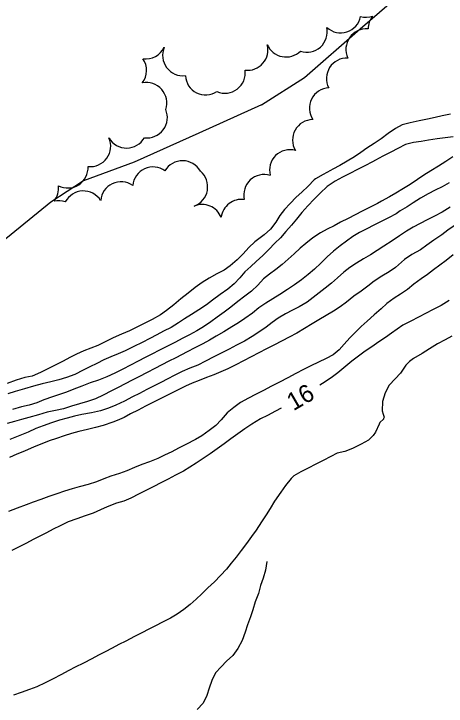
# Model space of a CAD drawing. Extents: x 219136 to 222520, y 5421589 to 5424530.
# Drawn here: x 219665.7 to 219739, y 5423296.1 to 5423413.3 of the extents above; entities that cross this region are included whole.
import ezdxf

# ---------------------------------------------------------------- set-up
doc = ezdxf.new("R2010")
doc.units = 0
for name, color, linetype in [('Level 1', 7, 'Continuous'), ('Level 2', 7, 'Continuous'), ('Level 22', 7, 'Continuous'), ('Level 4', 7, 'Continuous'), ('Level 44', 7, 'Continuous')]:
    doc.layers.add(name, color=color, linetype=linetype)

msp = doc.modelspace()

# ---------------------------------------------------------------- linework, layer by layer
at = {"layer": 'Level 1'}
for points in [[(219739.71, 5423396.3), (219738.28, 5423396.02), (219737.07, 5423395.7), (219735.78, 5423395.43), (219734.37, 5423395.18), (219732.85, 5423394.79), (219731.5, 5423394.47), (219730.36, 5423393.88), (219729.11, 5423392.99), (219727.96, 5423392.09), (219726.78, 5423391.33), (219725.53, 5423390.53), (219724.48, 5423389.79), (219723.41, 5423389.08), (219722.21, 5423388.31), (219720.95, 5423387.61), (219719.74, 5423386.96), (219719.37, 5423386.76)], [(219757.58, 5423389.57), (219756.29, 5423388.89), (219755.12, 5423387.94), (219753.99, 5423387.22), (219752.67, 5423386.49), (219751.49, 5423385.78), (219750.42, 5423384.98), (219749.39, 5423384.16), (219748.32, 5423383.33), (219747.19, 5423382.37), (219746.19, 5423381.55), (219745.13, 5423380.7), (219743.99, 5423379.86), (219742.76, 5423378.98), (219741.38, 5423378.06), (219740.32, 5423377.37), (219739.26, 5423376.63), (219738.22, 5423375.88), (219736.89, 5423374.94), (219735.66, 5423374.08), (219734.62, 5423373.33)], [(219719.37, 5423386.76), (219718.11, 5423386.08), (219716.81, 5423385.35), (219716.58, 5423385.15), (219715.55, 5423384.08), (219714.5, 5423383.09), (219713.56, 5423382.24), (219712.51, 5423381.14), (219711.59, 5423380.13), (219710.79, 5423379.12), (219710.11, 5423378.01), (219709.2, 5423376.8), (219708.15, 5423375.87), (219707.01, 5423375.01), (219706.56, 5423374.66), (219705.52, 5423373.71), (219704.57, 5423372.65), (219703.53, 5423371.6), (219702.38, 5423370.62), (219701.33, 5423369.87), (219700.08, 5423369.23), (219698.79, 5423368.53), (219697.59, 5423367.77), (219696.41, 5423366.92), (219695.22, 5423365.98), (219694, 5423364.99), (219692.81, 5423363.99), (219691.57, 5423363.02), (219690.53, 5423362.31), (219689.16, 5423361.54), (219687.81, 5423360.84), (219686.55, 5423360.2), (219685.3, 5423359.61), (219683.93, 5423359.06), (219682.53, 5423358.42), (219681.06, 5423357.67), (219679.92, 5423357.14), (219678.74, 5423356.65), (219677.54, 5423356.19), (219676.34, 5423355.66), (219675.18, 5423355.06), (219674.05, 5423354.48), (219672.93, 5423353.91), (219671.59, 5423353.21), (219670.24, 5423352.52), (219668.83, 5423351.94), (219667.59, 5423351.67), (219666.13, 5423351.24), (219664.59, 5423350.69)], [(219734.62, 5423373.33), (219733.17, 5423372.55), (219731.88, 5423371.68), (219730.38, 5423370.34), (219729.29, 5423369.57), (219728.06, 5423368.87), (219726.75, 5423367.99), (219725.68, 5423367.14), (219724.55, 5423366.32), (219723.32, 5423365.45), (219722.06, 5423364.47), (219721, 5423363.68), (219719.85, 5423362.94), (219718.6, 5423362.18), (219717.36, 5423361.45), (219716.23, 5423360.78), (219714.93, 5423359.99), (219713.63, 5423359.2), (219712.34, 5423358.51), (219711.18, 5423357.91), (219709.76, 5423357.18), (219708.53, 5423356.55), (219707.23, 5423355.88), (219705.93, 5423355.21), (219704.61, 5423354.52), (219703.3, 5423353.85), (219701.94, 5423353.18), (219700.78, 5423352.65), (219699.57, 5423352.14), (219698.34, 5423351.69), (219697.12, 5423351.21), (219695.95, 5423350.76), (219694.82, 5423350.21), (219693.43, 5423349.55), (219692.09, 5423348.89), (219690.82, 5423348.27), (219689.26, 5423347.46), (219688, 5423346.82), (219686.75, 5423346.17), (219685.5, 5423345.52), (219684.38, 5423344.95), (219683.22, 5423344.41), (219682.48, 5423344.12), (219680.82, 5423343.56), (219679.52, 5423343.23), (219678.21, 5423342.88), (219676.73, 5423342.54), (219675.5, 5423342.2), (219674.23, 5423341.82), (219672.92, 5423341.39), (219671.68, 5423340.96), (219670.44, 5423340.47), (219669.16, 5423339.93), (219667.5, 5423339.25), (219666.23, 5423338.69), (219664.96, 5423338.13)]]:
    msp.add_lwpolyline(points, dxfattribs=at)
at = {"layer": 'Level 2'}
for points in [[(219740.12, 5423392.44), (219738.8, 5423392.28), (219737.44, 5423392.11), (219735.96, 5423391.87), (219734.72, 5423391.67), (219733.4, 5423391.47), (219732.08, 5423391.12), (219730.77, 5423390.47), (219729.57, 5423389.84), (219728.24, 5423389.15), (219726.96, 5423388.47), (219726.49, 5423388.23)], [(219726.49, 5423388.23), (219725.19, 5423387.54), (219723.94, 5423386.9), (219722.63, 5423386.22), (219721.4, 5423385.59), (219720.14, 5423384.94), (219718.81, 5423384.06), (219717.6, 5423382.92), (219716.58, 5423381.9), (219715.51, 5423380.78), (219714.5, 5423379.61), (219713.6, 5423378.51), (219712.75, 5423377.47), (219711.81, 5423376.39), (219710.87, 5423375.36), (219709.95, 5423374.43), (219708.93, 5423373.35), (219707.9, 5423372.35), (219706.78, 5423371.33), (219705.84, 5423370.47), (219704.87, 5423369.58), (219703.98, 5423368.57), (219703.04, 5423367.54), (219701.97, 5423366.68), (219700.68, 5423365.76), (219699.34, 5423364.77), (219698.34, 5423364.02), (219697.05, 5423363.13), (219695.81, 5423362.36), (219694.65, 5423361.62), (219693.59, 5423360.95), (219692.37, 5423360.18), (219691.09, 5423359.52), (219689.95, 5423358.94), (219688.76, 5423358.32), (219687.44, 5423357.65), (219686.06, 5423356.93), (219684.55, 5423356.22), (219683.36, 5423355.71), (219682.14, 5423355.2), (219680.97, 5423354.67), (219679.76, 5423354.08), (219678.59, 5423353.49), (219677.46, 5423352.93), (219676.03, 5423352.22), (219674.65, 5423351.69), (219673.32, 5423351.29), (219671.98, 5423350.96), (219670.53, 5423350.6), (219669.02, 5423350.21), (219667.49, 5423349.8), (219665.91, 5423349.33), (219664.68, 5423348.92)], [(219740.09, 5423389.07), (219738.93, 5423388.29), (219737.67, 5423387.49), (219736.38, 5423386.71), (219735.19, 5423385.93), (219734.09, 5423385.21), (219732.85, 5423384.4), (219731.73, 5423383.67), (219730.43, 5423382.93), (219729.33, 5423382.26), (219728, 5423381.55), (219727.3, 5423381.18)], [(219739.49, 5423384.64), (219738.27, 5423384), (219737.12, 5423383.4), (219735.92, 5423382.77), (219734.6, 5423382.08), (219733.38, 5423381.28), (219732.34, 5423380.57), (219731.15, 5423379.91), (219730.51, 5423379.42)], [(219727.3, 5423381.18), (219725.96, 5423380.5), (219724.74, 5423379.88), (219723.52, 5423379.25), (219722.34, 5423378.64), (219721.07, 5423377.97), (219719.96, 5423377.4), (219718.81, 5423376.81), (219717.65, 5423376.21), (219716.35, 5423375.35), (219715.19, 5423374.41), (219714.23, 5423373.57), (219713.23, 5423372.66), (219712.18, 5423371.73), (219711.16, 5423370.85), (219710.12, 5423370.01), (219709.03, 5423369.21), (219708.02, 5423368.41), (219707.03, 5423367.32), (219705.98, 5423366.33), (219704.87, 5423365.49), (219703.67, 5423364.57), (219702.49, 5423363.63), (219701.33, 5423362.75), (219700.17, 5423361.91), (219699.08, 5423361.13), (219697.84, 5423360.25), (219696.73, 5423359.59), (219695.46, 5423358.93), (219694.32, 5423358.34), (219692.97, 5423357.65), (219691.63, 5423356.96), (219690.41, 5423356.33), (219689.08, 5423355.65), (219687.97, 5423355.08), (219686.77, 5423354.46), (219685.45, 5423353.78), (219684.15, 5423353.11), (219682.82, 5423352.44), (219681.45, 5423351.81), (219680.05, 5423351.24), (219678.65, 5423350.77), (219677.24, 5423350.24), (219675.9, 5423349.7), (219674.64, 5423349.22), (219673.45, 5423348.8), (219672.26, 5423348.4), (219670.81, 5423347.89), (219669.6, 5423347.43), (219668.32, 5423347.04), (219666.98, 5423346.71), (219665.5, 5423346.3)], [(219739.61, 5423380.56), (219738.26, 5423379.71), (219736.97, 5423379.01), (219735.76, 5423378.39), (219734.55, 5423377.76), (219733.39, 5423377.17), (219732.22, 5423376.46), (219731.05, 5423375.66), (219729.8, 5423374.81), (219728.39, 5423373.91), (219727.29, 5423373.2), (219726.15, 5423372.48), (219724.95, 5423371.78), (219723.75, 5423371.05), (219722.63, 5423370.3), (219721.63, 5423369.54), (219720.52, 5423368.55), (219719.51, 5423367.66), (219718.47, 5423366.81), (219717.42, 5423366.01), (219716.41, 5423365.22), (219715.38, 5423364.48), (219714.05, 5423363.68), (219712.92, 5423363.08), (219711.76, 5423362.48), (219710.49, 5423361.72), (219709.46, 5423360.99), (219708.46, 5423360.23), (219707.37, 5423359.46), (219706.11, 5423358.65), (219704.78, 5423357.86), (219703.46, 5423357.16), (219702.21, 5423356.52), (219701.04, 5423355.92), (219699.58, 5423355.17), (219698.18, 5423354.45), (219696.86, 5423353.81), (219695.54, 5423353.28), (219694.25, 5423352.73), (219692.9, 5423352.04), (219691.78, 5423351.47), (219690.61, 5423350.86), (219689.49, 5423350.29), (219688.25, 5423349.65), (219686.99, 5423349), (219685.82, 5423348.4), (219684.45, 5423347.71), (219682.97, 5423347.01), (219681.77, 5423346.52), (219680.41, 5423346.08), (219678.86, 5423345.73), (219677.25, 5423345.42), (219676.01, 5423345.14), (219674.73, 5423344.81), (219673.44, 5423344.45), (219672.07, 5423344.03), (219670.66, 5423343.53), (219669.45, 5423343.04), (219668.12, 5423342.46), (219666.45, 5423341.78), (219665.04, 5423341.2)], [(219730.51, 5423379.42), (219729.17, 5423378.73), (219728.06, 5423378.16), (219726.73, 5423377.48), (219725.54, 5423376.86), (219724.3, 5423376.22), (219723.12, 5423375.57), (219722.09, 5423374.76), (219720.98, 5423373.97), (219719.87, 5423373.11), (219718.79, 5423372.1), (219717.71, 5423371.04), (219716.65, 5423370.06), (219715.56, 5423369.12), (219714.42, 5423368.22), (219713.26, 5423367.39), (219712.08, 5423366.58), (219710.78, 5423365.73), (219709.61, 5423365.03), (219708.42, 5423364.29), (219707.23, 5423363.47), (219706.12, 5423362.6), (219704.84, 5423361.66), (219703.77, 5423360.96), (219702.67, 5423360.26), (219701.27, 5423359.42), (219700.01, 5423358.68), (219698.88, 5423358.02), (219697.74, 5423357.42), (219696.38, 5423356.72), (219695.07, 5423356.05), (219693.15, 5423355.05), (219691.99, 5423354.46), (219690.8, 5423353.85), (219689.57, 5423353.21), (219688.27, 5423352.54), (219686.89, 5423351.83), (219685.74, 5423351.24), (219684.57, 5423350.64), (219683.38, 5423350.03), (219682.27, 5423349.45), (219680.84, 5423348.72), (219679.54, 5423348.1), (219678.18, 5423347.66), (219676.81, 5423347.26), (219675.49, 5423346.85), (219674.12, 5423346.41), (219672.74, 5423346.1), (219671.35, 5423345.81), (219669.87, 5423345.39), (219668.26, 5423344.92), (219667.02, 5423344.6), (219665.8, 5423344.27), (219664.59, 5423343.9)], [(219740.16, 5423372.44), (219738.94, 5423371.5), (219737.89, 5423370.72), (219736.83, 5423369.93), (219735.77, 5423369.14), (219734.7, 5423368.39), (219733.49, 5423367.49), (219732.41, 5423366.62), (219731.22, 5423365.8), (219730.13, 5423365.11), (219728.93, 5423364.22), (219727.92, 5423363.32), (219726.77, 5423362.3), (219725.6, 5423361.26), (219724.53, 5423360.32), (219723.64, 5423359.43), (219722.63, 5423358.4), (219721.7, 5423357.36), (219720.83, 5423356.39), (219719.81, 5423355.51), (219718.65, 5423354.91), (219717.34, 5423354.28), (219716.04, 5423353.67), (219714.81, 5423353.04), (219713.47, 5423352.35), (219712.14, 5423351.65), (219710.74, 5423350.93), (219709.37, 5423350.22), (219708, 5423349.52), (219706.66, 5423348.83), (219705.46, 5423348.21), (219704.13, 5423347.44), (219702.97, 5423346.6), (219701.87, 5423345.71), (219700.84, 5423344.55), (219699.91, 5423343.59), (219698.82, 5423342.71), (219697.55, 5423341.83), (219696.46, 5423341.18), (219694.85, 5423340.36), (219693.63, 5423339.73), (219692.45, 5423339.12), (219691.25, 5423338.52), (219690.13, 5423337.96), (219688.72, 5423337.41), (219687.4, 5423336.97), (219686.15, 5423336.46), (219684.88, 5423335.88), (219683.59, 5423335.44), (219682.12, 5423334.97), (219680.93, 5423334.54), (219679.69, 5423334.05), (219678.28, 5423333.56), (219676.78, 5423333.16), (219675.57, 5423332.84), (219674.3, 5423332.45), (219672.97, 5423332.01)], [(219739.48, 5423364.75), (219738.11, 5423363.91), (219736.67, 5423363.15), (219735.56, 5423362.57), (219734.28, 5423361.9)], [(219734.28, 5423361.9), (219732.96, 5423361.22), (219731.61, 5423360.53), (219729.71, 5423359.22), (219728.66, 5423358.47), (219727.55, 5423357.72), (219726.38, 5423356.91), (219725.22, 5423356.13), (219724.09, 5423355.31), (219722.97, 5423354.46), (219721.94, 5423353.6), (219720.62, 5423352.5), (219719.49, 5423351.62), (219718.03, 5423350.66), (219717.54, 5423350.38)], [(219739.9, 5423358.68), (219738.78, 5423358.06), (219737.48, 5423357.38), (219736.16, 5423356.57), (219734.89, 5423355.78), (219733.44, 5423354.93), (219732.72, 5423354.4), (219732.12, 5423353.76), (219731.23, 5423352.41), (219730.32, 5423351.45), (219729.28, 5423350.4), (219728.63, 5423349.09), (219728.15, 5423347.61), (219728.13, 5423346.03), (219728.3, 5423345.48), (219728.44, 5423344.99), (219728.36, 5423344.73), (219728.34, 5423344.66)], [(219711.03, 5423346.49), (219710.03, 5423345.97), (219708.68, 5423345.28), (219707.52, 5423344.68), (219706.06, 5423343.81), (219704.85, 5423343.01), (219703.67, 5423342.16), (219702.49, 5423341.31), (219701.32, 5423340.44), (219700.14, 5423339.6), (219698.96, 5423338.75), (219697.78, 5423337.96), (219696.62, 5423337.19), (219695.51, 5423336.49), (219694.43, 5423335.85), (219693.12, 5423335.14), (219691.84, 5423334.49), (219690.61, 5423333.85), (219689.43, 5423333.24), (219688.27, 5423332.65), (219686.96, 5423332), (219685.54, 5423331.27), (219684.33, 5423330.77), (219683.1, 5423330.41), (219681.53, 5423329.8), (219680.38, 5423329.3), (219679.17, 5423328.74), (219677.81, 5423328.25), (219676.37, 5423327.78), (219674.94, 5423327.25), (219673.54, 5423326.59), (219672.38, 5423325.99), (219671.25, 5423325.41), (219670.11, 5423324.82), (219668.97, 5423324.24), (219667.86, 5423323.67), (219666.73, 5423323.08), (219665.38, 5423322.39)], [(219728.34, 5423344.66), (219727.71, 5423344.07), (219727.61, 5423343.81), (219726.96, 5423342.46), (219726.57, 5423341.87), (219725.78, 5423341.07), (219724.54, 5423340.4), (219723.07, 5423339.65), (219721.78, 5423339.19), (219720.51, 5423338.87), (219719.39, 5423338.32), (219718.11, 5423337.66), (219716.88, 5423337.03), (219715.55, 5423336.34), (219714.32, 5423335.71), (219713.15, 5423335.02), (219712.68, 5423334.6), (219711.71, 5423333.41), (219710.96, 5423332.3), (219709.88, 5423330.73), (219709.14, 5423329.54), (219708.47, 5423328.42), (219707.68, 5423327.26), (219706.74, 5423325.85), (219705.97, 5423324.77), (219705.11, 5423323.6), (219704.22, 5423322.42), (219703.35, 5423321.26), (219702.52, 5423320.26), (219701.72, 5423319.25), (219700.75, 5423318.16), (219699.68, 5423317.1), (219698.6, 5423316.06), (219697.54, 5423315.04), (219696.59, 5423314.16), (219695.57, 5423313.27), (219694.51, 5423312.43), (219693.39, 5423311.64), (219692.27, 5423310.97), (219690.87, 5423310.26), (219689.71, 5423309.66), (219688.57, 5423309.07), (219687.42, 5423308.48), (219686.14, 5423307.82), (219684.69, 5423307.07), (219683.51, 5423306.47), (219682.36, 5423305.85), (219681.2, 5423305.25), (219680.07, 5423304.66), (219678.93, 5423304.08), (219677.51, 5423303.35), (219676.11, 5423302.63), (219675, 5423302.06), (219673.65, 5423301.36), (219672.35, 5423300.69), (219671.03, 5423300.01), (219669.58, 5423299.33), (219668.36, 5423298.85), (219666.97, 5423298.34), (219665.67, 5423297.91)], [(219672.97, 5423332.01), (219671.63, 5423331.52), (219670.28, 5423331.04), (219669, 5423330.59), (219667.8, 5423330.14), (219666.27, 5423329.58), (219664.82, 5423329.01)]]:
    msp.add_lwpolyline(points, dxfattribs=at)
at = {"layer": 'Level 22'}
for points in [[(219707.67, 5423397.88), (219714.95, 5423402.49), (219724.41, 5423410.75), (219733, 5423418.18), (219735.96, 5423424.81), (219739.97, 5423430.9), (219746.23, 5423435.87), (219753.94, 5423441.61), (219762.96, 5423447.53), (219776.39, 5423460.4), (219785.92, 5423468.85), (219798.8, 5423476.25), (219806.46, 5423483.03), (219814.25, 5423489.43), (219822.48, 5423494.55), (219828.76, 5423500.55), (219835.56, 5423505.18), (219844.92, 5423509.69), (219856.08, 5423514), (219863.03, 5423517.94), (219871.64, 5423523.39), (219878.98, 5423527.21)], [(219707.67, 5423397.88), (219697.05, 5423393.04), (219686.11, 5423388.16), (219677.5, 5423384.99), (219672, 5423381.41), (219663.72, 5423374.64), (219656.78, 5423371.03), (219650.66, 5423366.55), (219648.59, 5423365.11)]]:
    msp.add_lwpolyline(points, dxfattribs=at)
at = {"layer": 'Level 4'}
msp.add_lwpolyline([(219708.56, 5423320.53), (219708.33, 5423319.06), (219707.95, 5423317.71), (219707.52, 5423316.46), (219707.14, 5423315.13), (219706.59, 5423313.74), (219706.18, 5423312.37), (219705.78, 5423311.16), (219705.28, 5423309.82), (219704.88, 5423308.55), (219704.42, 5423307.18), (219703.68, 5423305.82), (219702.8, 5423304.61), (219701.72, 5423303.65), (219700.83, 5423302.72), (219699.88, 5423301.7), (219699.23, 5423300.39), (219698.81, 5423299.11), (219698.41, 5423297.88), (219697.76, 5423296.58), (219696.79, 5423295.48)], dxfattribs=at)
at = {"layer": 'Level 44'}
for centre, start, end in [((219721.07, 5423413.51), 228.0298, 348.0298), ((219725.34, 5423416.14), 255.2164, 289.608), ((219729.18, 5423410.68), 140.5716, 179.5003), ((219715.36, 5423410.24), 251.6184, 11.6184), ((219725.43, 5423407.26), 85.2367, 205.2367), ((219705.3, 5423407.17), 263.4692, 14.5488), ((219711.83, 5423409.42), 203.4692, 314.5488), ((219688.06, 5423409.1), 262.2923, 334.5553), ((219694.37, 5423406.24), 156.6567, 276.6567), ((219722.13, 5423402.32), 87.3832, 207.3832), ((219684.74, 5423403.7), 322.2924, 34.5553), ((219701.47, 5423403.29), 247.1652, 7.1652), ((219698.22, 5423403), 183.3261, 303.3261), ((219688.16, 5423398.18), 341.3909, 101.3909), ((219719.24, 5423397.27), 93.0668, 213.0668), ((219688.26, 5423395.73), 262.8847, 22.8847), ((219716.39, 5423391.91), 90.8003, 210.8003), ((219678.66, 5423390.86), 263.8737, 23.8737), ((219684.82, 5423394.01), 210.2982, 330.2982), ((219712.49, 5423386.8), 74.5787, 194.5787), ((219694.3, 5423384.93), 29.5363, 149.5363), ((219674.83, 5423387.24), 242.971, 2.971), ((219689.29, 5423383.88), 54.1731, 174.1731), ((219695.09, 5423383.98), 290.0041, 50.0041), ((219708.13, 5423382.61), 73.0685, 193.0685), ((219683.87, 5423381.38), 55.2647, 175.2647), ((219669.82, 5423383.72), 321.4253, 7.0845), ((219677.49, 5423379.82), 32.2209, 152.2209), ((219673.25, 5423378.18), 70.1295, 101.9965), ((219704.27, 5423378.4), 81.965, 172.8517), ((219697.62, 5423377.53), 21.965, 112.8517)]:
    msp.add_arc(centre, 3.46, start, end, dxfattribs=at)

# ---------------------------------------------------------------- texts
at = {"layer": 'Level 2'}
msp.add_text('16', height=3, rotation=30.1516, dxfattribs=at).set_placement((219713.07, 5423345.97))

doc.saveas('drawing.dxf')
